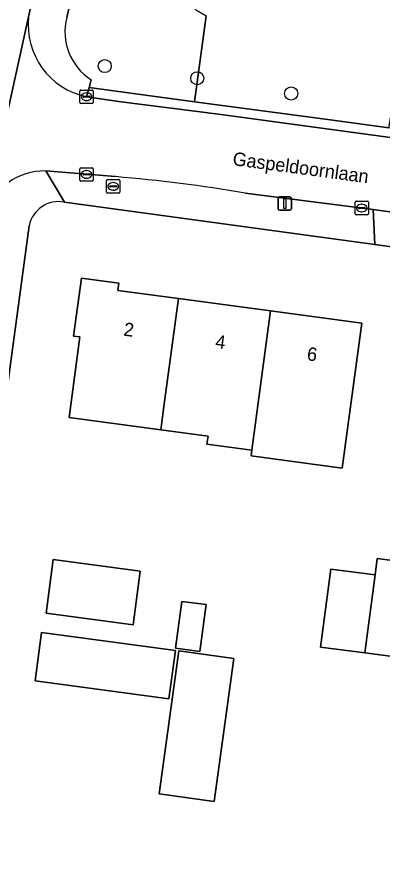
# Model space of a CAD drawing. Extents: x 161692 to 162379, y 380760 to 381678.
# Drawn here: x 161909.8 to 161937, y 380849.1 to 380912.4 of the extents above; entities that cross this region are included whole.
import ezdxf

# ---------------------------------------------------------------- set-up
doc = ezdxf.new("R2010")
doc.units = 0
for name, color, linetype in [('IMGEO_Boom', 7, 'Continuous'), ('IMGEO_Brandkraan', 7, 'Continuous'), ('IMGEO_Erf', 7, 'Continuous'), ('IMGEO_Groenvoorziening', 7, 'Continuous'), ('IMGEO_Kolk', 7, 'Continuous'), ('IMGEO_Lichtmast', 7, 'Continuous'), ('IMGEO_Openbare_ruimte_label', 7, 'Continuous'), ('IMGEO_Pand', 7, 'Continuous'), ('IMGEO_Pand_nummerreeks', 7, 'Continuous'), ('IMGEO_Rijbaan_lokaal_open', 7, 'Continuous'), ('IMGEO_Voetpad_open', 7, 'Continuous')]:
    doc.layers.add(name, color=color, linetype=linetype)

msp = doc.modelspace()

# ---------------------------------------------------------------- linework, layer by layer
at = {"layer": 'IMGEO_Boom'}
for centre in [(161916.342, 380908.706), (161923.226, 380907.799), (161930.213, 380906.664)]:
    msp.add_circle(centre, 0.489, dxfattribs=at)
at = {"layer": 'IMGEO_Brandkraan'}
for p, q in [((161916.469, 380899.32), (161916.469, 380900.172)), ((161916.544, 380900.246), (161917.396, 380900.246)), ((161916.957, 380900.026), (161916.982, 380900.026)), ((161917.47, 380900.172), (161917.47, 380899.32)), ((161916.728, 380899.74), (161916.728, 380899.752)), ((161917.166, 380899.703), (161916.768, 380899.703)), ((161916.771, 380899.789), (161917.169, 380899.789)), ((161916.98, 380899.466), (161916.955, 380899.466)), ((161917.212, 380899.752), (161917.212, 380899.74)), ((161917.396, 380899.246), (161916.544, 380899.246))]:
    msp.add_line(p, q, dxfattribs=at)
for points in [[(161916.469, 380899.32), (161916.469, 380900.172)], [(161916.544, 380900.246), (161917.396, 380900.246)], [(161917.47, 380900.172), (161917.47, 380899.32)], [(161917.396, 380899.246), (161916.544, 380899.246)]]:
    msp.add_lwpolyline(points, dxfattribs=at)
for centre, radius, start, end in [((161916.546, 380900.17), 0.0765, 91.55205, 178.44795), ((161916.546, 380900.17), 0.0765, 91.55205, 178.44795), ((161917.394, 380900.17), 0.0765, 1.55205, 88.44795), ((161917.394, 380900.17), 0.0765, 1.55205, 88.44795), ((161916.546, 380899.322), 0.0765, 181.55205, 268.44795), ((161916.546, 380899.322), 0.0765, 181.55205, 268.44795), ((161916.768, 380899.749), 0.0403, 85.87752, 175.75265), ((161916.765, 380899.739), 0.0366, 178.93798, 274.71019), ((161917.169, 380899.746), 0.043, 264.86636, 352.45326), ((161917.173, 380899.751), 0.0386, 1.73085, 96.63898), ((161917.394, 380899.322), 0.0765, 271.55205, 358.44795), ((161917.394, 380899.322), 0.0765, 271.55205, 358.44795)]:
    msp.add_arc(centre, radius, start, end, dxfattribs=at)
for centre, major_axis, ratio, start_param, end_param in [((161916.956, 380899.746), (-0.387, 0.002), 0.722429, 4.712389, 7.853982), ((161916.981, 380899.746), (-0.39, 0.002), 0.717154, 1.570796, 4.712389)]:
    msp.add_ellipse(centre, major_axis=major_axis, ratio=ratio, start_param=start_param, end_param=end_param, dxfattribs=at)
at = {"layer": 'IMGEO_Erf'}
for points in [[(162029.273, 380882.776), (162028.955, 380882.817), (162005.712, 380885.959), (162000, 380886.728), (161999.772, 380886.759), (161985.272, 380888.742), (161978.863, 380889.617), (161963.921, 380891.658), (161956.674, 380892.647), (161943.096, 380894.502), (161936.451, 380895.409), (161913.334, 380898.566)], [(161910.721, 380896.815), (161901.878, 380831.597)]]:
    msp.add_lwpolyline(points, dxfattribs=at)
for points in [[(161927.229, 380879.667), (161927.286, 380880.09), (161923.949, 380880.538), (161924.03, 380881.143), (161920.505, 380881.615), (161913.693, 380882.528), (161914.499, 380888.532), (161914.026, 380888.595), (161914.604, 380892.908), (161917.378, 380892.536), (161917.305, 380891.996), (161921.818, 380891.391), (161928.679, 380890.471), (161935.463, 380889.561), (161934.014, 380878.757)], [(161911.98, 380867.969), (161912.514, 380871.956), (161918.989, 380871.088), (161918.455, 380867.101)], [(161939.27, 380864.533), (161935.689, 380865), (161932.401, 380865.429), (161933.16, 380871.25), (161936.466, 380870.819), (161936.623, 380872.021), (161940.186, 380871.556)], [(161921.618, 380865.346), (161922.078, 380868.84), (161923.879, 380868.603), (161923.419, 380865.109)], [(161911.154, 380862.924), (161911.635, 380866.512), (161921.596, 380865.178), (161921.115, 380861.59)], [(161924.485, 380853.926), (161920.395, 380854.497), (161921.848, 380865.145), (161925.938, 380864.574)]]:
    msp.add_lwpolyline(points, close=True, dxfattribs=at)
msp.add_arc((161912.904, 380896.382), 2.226, 78.86608, 168.78687, dxfattribs=at)
at = {"layer": 'IMGEO_Groenvoorziening'}
for points in [[(161915.326, 380907.678), (161915.174, 380907.107), (161923.023, 380906.05), (161923.886, 380912.452), (161923.154, 380912.875), (161921.442, 380914.669), (161921.565, 380917.523), (161922.461, 380920.091), (161924.72, 380924.709), (161922.036, 380928.779), (161921.021, 380929.075), (161918.14, 380929.913), (161916.772, 380925.431), (161915.045, 380918.901), (161913.512, 380912.322)], [(161918.14, 380929.913), (161921.021, 380929.075), (161922.036, 380928.779), (161924.72, 380924.709), (161922.461, 380920.091), (161921.565, 380917.523), (161921.442, 380914.669), (161923.154, 380912.875), (161923.886, 380912.452), (161923.023, 380906.05), (161932.942, 380904.714), (161937.485, 380904.102), (161938.007, 380907.059), (161961.038, 380903.956), (161960.637, 380900.983), (161963.318, 380900.622), (161963.685, 380903.6), (161991.615, 380899.837), (162021.519, 380895.435), (162027.378, 380896.981), (162026.694, 380900.729)]]:
    msp.add_lwpolyline(points, dxfattribs=at)
msp.add_arc((161917.649, 380911.262), 4.271, 165.62763, 237.04475, dxfattribs=at)
at = {"layer": 'IMGEO_Kolk'}
for p, q in [((161914.562, 380906.922), (161915.414, 380906.922)), ((161914.487, 380905.996), (161914.487, 380906.848)), ((161914.746, 380906.416), (161914.746, 380906.428)), ((161915.184, 380906.379), (161914.786, 380906.379)), ((161914.789, 380906.465), (161915.187, 380906.465)), ((161914.975, 380906.702), (161915, 380906.702)), ((161915.23, 380906.428), (161915.23, 380906.416)), ((161915.488, 380906.848), (161915.488, 380905.996)), ((161915.414, 380905.922), (161914.562, 380905.922)), ((161914.998, 380906.142), (161914.973, 380906.142)), ((161914.485, 380900.21), (161914.485, 380901.062)), ((161914.56, 380901.136), (161915.412, 380901.136)), ((161914.744, 380900.63), (161914.744, 380900.642)), ((161915.182, 380900.593), (161914.784, 380900.593)), ((161914.787, 380900.679), (161915.185, 380900.679)), ((161914.973, 380900.916), (161914.998, 380900.916)), ((161915.228, 380900.642), (161915.228, 380900.63)), ((161915.486, 380901.062), (161915.486, 380900.21)), ((161915.412, 380900.136), (161914.56, 380900.136)), ((161914.996, 380900.356), (161914.971, 380900.356)), ((161934.968, 380897.708), (161934.968, 380898.56)), ((161935.043, 380898.634), (161935.895, 380898.634)), ((161935.227, 380898.128), (161935.227, 380898.14)), ((161935.665, 380898.091), (161935.267, 380898.091)), ((161935.27, 380898.177), (161935.668, 380898.177)), ((161935.456, 380898.414), (161935.481, 380898.414)), ((161935.711, 380898.14), (161935.711, 380898.128)), ((161935.969, 380898.56), (161935.969, 380897.708)), ((161935.895, 380897.634), (161935.043, 380897.634)), ((161935.479, 380897.854), (161935.454, 380897.854))]:
    msp.add_line(p, q, dxfattribs=at)
for points in [[(161914.562, 380906.922), (161915.414, 380906.922)], [(161914.487, 380905.996), (161914.487, 380906.848)], [(161915.488, 380906.848), (161915.488, 380905.996)], [(161915.414, 380905.922), (161914.562, 380905.922)], [(161914.485, 380900.21), (161914.485, 380901.062)], [(161914.56, 380901.136), (161915.412, 380901.136)], [(161915.486, 380901.062), (161915.486, 380900.21)], [(161915.412, 380900.136), (161914.56, 380900.136)], [(161934.968, 380897.708), (161934.968, 380898.56)], [(161935.043, 380898.634), (161935.895, 380898.634)], [(161935.969, 380898.56), (161935.969, 380897.708)], [(161935.895, 380897.634), (161935.043, 380897.634)]]:
    msp.add_lwpolyline(points, dxfattribs=at)
for centre, radius, start, end in [((161914.564, 380906.846), 0.0765, 91.55205, 178.44795), ((161914.564, 380906.846), 0.0765, 91.55205, 178.44795), ((161915.412, 380906.846), 0.0765, 1.55205, 88.44795), ((161915.412, 380906.846), 0.0765, 1.55205, 88.44795), ((161914.786, 380906.425), 0.0403, 85.87752, 175.75265), ((161914.783, 380906.415), 0.0366, 178.93798, 274.71019), ((161915.187, 380906.422), 0.043, 264.86636, 352.45326), ((161915.191, 380906.427), 0.0386, 1.73085, 96.63898), ((161914.564, 380905.998), 0.0765, 181.55205, 268.44795), ((161914.564, 380905.998), 0.0765, 181.55205, 268.44795), ((161915.412, 380905.998), 0.0765, 271.55205, 358.44795), ((161915.412, 380905.998), 0.0765, 271.55205, 358.44795), ((161914.562, 380901.06), 0.0765, 91.55205, 178.44795), ((161914.562, 380901.06), 0.0765, 91.55205, 178.44795), ((161914.784, 380900.639), 0.0403, 85.87752, 175.75265), ((161914.781, 380900.629), 0.0366, 178.93798, 274.71019), ((161915.185, 380900.636), 0.043, 264.86636, 352.45326), ((161915.189, 380900.641), 0.0386, 1.73085, 96.63898), ((161915.41, 380901.06), 0.0765, 1.55205, 88.44795), ((161915.41, 380901.06), 0.0765, 1.55205, 88.44795), ((161914.562, 380900.212), 0.0765, 181.55205, 268.44795), ((161914.562, 380900.212), 0.0765, 181.55205, 268.44795), ((161915.41, 380900.212), 0.0765, 271.55205, 358.44795), ((161915.41, 380900.212), 0.0765, 271.55205, 358.44795), ((161935.045, 380898.558), 0.0765, 91.55205, 178.44795), ((161935.045, 380898.558), 0.0765, 91.55205, 178.44795), ((161935.267, 380898.137), 0.0403, 85.87752, 175.75265), ((161935.264, 380898.127), 0.0366, 178.93798, 274.71019), ((161935.668, 380898.134), 0.043, 264.86636, 352.45326), ((161935.672, 380898.139), 0.0386, 1.73085, 96.63898), ((161935.893, 380898.558), 0.0765, 1.55205, 88.44795), ((161935.893, 380898.558), 0.0765, 1.55205, 88.44795), ((161935.045, 380897.71), 0.0765, 181.55205, 268.44795), ((161935.045, 380897.71), 0.0765, 181.55205, 268.44795), ((161935.893, 380897.71), 0.0765, 271.55205, 358.44795), ((161935.893, 380897.71), 0.0765, 271.55205, 358.44795)]:
    msp.add_arc(centre, radius, start, end, dxfattribs=at)
for centre, major_axis, ratio, start_param, end_param in [((161914.974, 380906.422), (-0.387, 0.002), 0.722429, 4.712389, 7.853982), ((161914.999, 380906.422), (-0.39, 0.002), 0.717154, 1.570796, 4.712389), ((161914.972, 380900.636), (-0.387, 0.002), 0.722429, 4.712389, 7.853982), ((161914.997, 380900.636), (-0.39, 0.002), 0.717154, 1.570796, 4.712389), ((161935.455, 380898.134), (-0.387, 0.002), 0.722429, 4.712389, 7.853982), ((161935.48, 380898.134), (-0.39, 0.002), 0.717154, 1.570796, 4.712389)]:
    msp.add_ellipse(centre, major_axis=major_axis, ratio=ratio, start_param=start_param, end_param=end_param, dxfattribs=at)
at = {"layer": 'IMGEO_Lichtmast'}
for p, q in [((161929.238, 380898.074), (161929.238, 380898.874)), ((161929.238, 380898.874), (161929.238, 380898.074)), ((161929.338, 380898.974), (161930.128, 380898.974)), ((161930.128, 380898.974), (161929.338, 380898.974)), ((161930.228, 380898.874), (161930.228, 380898.074)), ((161930.228, 380898.074), (161930.228, 380898.874)), ((161930.128, 380897.974), (161929.338, 380897.974)), ((161929.338, 380897.974), (161930.128, 380897.974))]:
    msp.add_line(p, q, dxfattribs=at)
msp.add_lwpolyline([(161929.658, 380898.849), (161929.808, 380898.849), (161929.808, 380898.099), (161929.658, 380898.099), (161929.658, 380898.849)], dxfattribs=at)
for centre, start, end in [((161929.338, 380898.874), 90, 180), ((161929.338, 380898.874), 90, 180), ((161930.128, 380898.874), 0, 90), ((161930.128, 380898.874), 360, 90), ((161929.338, 380898.074), 180, 270), ((161929.338, 380898.074), 180, 270), ((161930.128, 380898.074), 270, 0), ((161930.128, 380898.074), 270, 0)]:
    msp.add_arc(centre, 0.1, start, end, dxfattribs=at)
at = {"layer": 'IMGEO_Pand'}
for points in [[(161921.818, 380891.391), (161917.305, 380891.996), (161917.378, 380892.536), (161914.604, 380892.908), (161914.026, 380888.595), (161914.499, 380888.532), (161913.693, 380882.528), (161920.505, 380881.615), (161920.74, 380883.349)], [(161928.679, 380890.471), (161921.818, 380891.391), (161920.74, 380883.349), (161920.505, 380881.615), (161924.03, 380881.143), (161923.949, 380880.538), (161927.286, 380880.09)], [(161927.286, 380880.09), (161927.229, 380879.667), (161934.014, 380878.757), (161935.463, 380889.561), (161928.679, 380890.471)], [(161918.455, 380867.101), (161918.989, 380871.088), (161912.514, 380871.956), (161911.98, 380867.969)], [(161935.689, 380865), (161939.27, 380864.533), (161940.186, 380871.556), (161936.623, 380872.021), (161936.466, 380870.819)], [(161935.689, 380865), (161936.466, 380870.819), (161933.16, 380871.25), (161932.401, 380865.429)], [(161923.879, 380868.603), (161922.078, 380868.84), (161921.618, 380865.346), (161923.419, 380865.109)], [(161921.115, 380861.59), (161921.596, 380865.178), (161911.635, 380866.512), (161911.154, 380862.924)], [(161924.485, 380853.926), (161925.938, 380864.574), (161921.848, 380865.145), (161920.395, 380854.497)]]:
    msp.add_lwpolyline(points, close=True, dxfattribs=at)
at = {"layer": 'IMGEO_Rijbaan_lokaal_open'}
for points in [[(161910.671, 380912.361), (161910.936, 380913.553), (161911.227, 380914.793)], [(161907.405, 380897.668), (161910.671, 380912.361)], [(161910.671, 380912.361), (161907.405, 380897.668)], [(162030.224, 380890.812), (162015.929, 380892.766), (162007.423, 380893.947), (162000, 380894.945), (161985.053, 380896.954), (161959.395, 380900.457), (161942.172, 380902.766), (161924.816, 380905.114), (161917.572, 380906.053), (161914.984, 380906.421)], [(161911.951, 380900.901), (161917.14, 380900.47)], [(161926.795, 380899.251), (161936.308, 380898.026), (161944.061, 380896.924), (161956.808, 380895.209), (161965.406, 380894.138), (161979.071, 380892.215), (161985.853, 380891.358), (161999.742, 380889.435), (162000, 380889.402), (162006.746, 380888.546), (162015.459, 380887.335), (162028.357, 380885.604), (162029.317, 380885.51), (162045.248, 380883.311), (162045.673, 380883.228), (162048.989, 380882.779), (162066.177, 380880.475)]]:
    msp.add_lwpolyline(points, dxfattribs=at)
for centre, radius, start, end in [((161916.113, 380911.777), 5.473, 173.87242, 258.09396), ((161911.915, 380896.139), 4.762, 89.56913, 161.26982), ((161907.187, 380782.792), 118.098, 80.44281, 85.16549)]:
    msp.add_arc(centre, radius, start, end, dxfattribs=at)
at = {"layer": 'IMGEO_Voetpad_open'}
for points in [[(161913.512, 380912.322), (161915.045, 380918.901), (161916.772, 380925.431), (161918.14, 380929.913)], [(161911.227, 380914.793), (161910.936, 380913.553), (161910.671, 380912.361)], [(161914.984, 380906.421), (161915.174, 380907.107), (161915.326, 380907.678)], [(162052.807, 380888.348), (162037.112, 380890.421), (162031.098, 380891.221), (162028.36, 380891.597), (162000, 380895.681), (161963.318, 380900.622), (161960.637, 380900.983), (161937.485, 380904.102), (161932.942, 380904.714), (161923.023, 380906.05), (161915.174, 380907.107), (161914.984, 380906.421), (161917.572, 380906.053), (161924.816, 380905.114), (161942.172, 380902.766), (161959.395, 380900.457), (161985.053, 380896.954), (162000, 380894.945), (162007.423, 380893.947), (162015.929, 380892.766), (162030.224, 380890.812), (162058.39, 380887.022)], [(161917.14, 380900.47), (161911.951, 380900.901), (161913.334, 380898.566), (161936.451, 380895.409), (161936.308, 380898.026), (161926.795, 380899.251)], [(161913.334, 380898.566), (161911.951, 380900.901)], [(161898.411, 380832.678), (161898.276, 380831.581), (161901.878, 380831.597), (161910.721, 380896.815)]]:
    msp.add_lwpolyline(points, dxfattribs=at)
msp.add_lwpolyline([(161944.061, 380896.924), (161936.308, 380898.026), (161936.451, 380895.409), (161943.096, 380894.502)], close=True, dxfattribs=at)
for centre, radius, start, end in [((161916.113, 380911.777), 5.473, 173.87242, 258.09396), ((161917.649, 380911.262), 4.271, 165.62763, 237.04475), ((161911.915, 380896.139), 4.762, 89.56913, 161.26982), ((161907.187, 380782.792), 118.098, 80.44281, 85.16549), ((161912.904, 380896.382), 2.226, 78.86608, 168.78687)]:
    msp.add_arc(centre, radius, start, end, dxfattribs=at)

# ---------------------------------------------------------------- texts
at = {"layer": 'IMGEO_Openbare_ruimte_label'}
msp.add_text('Gaspeldoornlaan', height=1, rotation=352.35613, dxfattribs=at).set_placement((161925.816, 380901.332))
at = {"layer": 'IMGEO_Pand_nummerreeks'}
for s, rotation, p in [('2', 352.36216, (161917.705, 380888.634)), ('4', 352.36247, (161924.526, 380887.718)), ('6', 352.36216, (161931.345, 380886.804))]:
    msp.add_text(s, height=1, rotation=rotation, dxfattribs=at).set_placement(p)

doc.saveas('drawing.dxf')
